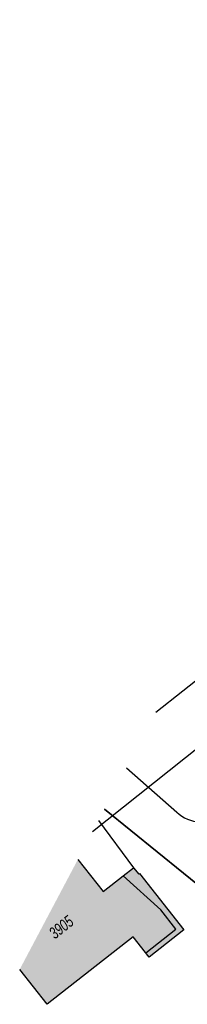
# Model space of a CAD drawing. Header units: metres. Extents: x 2695560 to 2696939, y 1260491 to 1262050.
# Tile 798 of 1005: x 2695899 to 2695913, y 1261605 to 1261686. Entities that reach past the tile are written whole.
import ezdxf

# ---------------------------------------------------------------- set-up
doc = ezdxf.new("R2010")
doc.units = ezdxf.units.M
doc.linetypes.add('AUSGEZOGEN', pattern=[0])
for name, color, linetype in [('XR$1$AV_Gebäudeflächen (BB)', 7, 'AUSGEZOGEN'), ('XR$1$AV_Linien (BB)', 7, 'AUSGEZOGEN'), ('XR$1$AV_Linien (EO)', 7, 'AUSGEZOGEN'), ('XR$1$AV_Versicherung-Nr.', 7, 'AUSGEZOGEN'), ('XR$1$Liegenschaftsgrenzen', 7, 'AUSGEZOGEN'), ('XR$1$RP_Abstandslinie', 7, 'AUSGEZOGEN')]:
    doc.layers.add(name, color=color, linetype=linetype)
doc.styles.add('ARIAL', font='arial.ttf')

# ---------------------------------------------------------------- blocks, each defined once
blk = doc.blocks.new('COMPLEXOBJECT_331')
at = {"layer": 'XR$1$AV_Linien (BB)', "color": 7, "linetype": 'AUSGEZOGEN', "transparency": 33554687}
blk.add_line((5906.829, 11624.532), (5911.007, 11620.859), dxfattribs=at)
blk.add_lwpolyline([(5915.282, 11620.899), (5916.16, 11621.533), (5916.487, 11621.769)], dxfattribs=at)
for centre, start, end in [((5913.123, 11623.094), 226.56641, 266.19999), ((5913.124, 11623.094), 266.17635, 314.50467)]:
    blk.add_arc(centre, 3.078, start, end, dxfattribs=at)
blk = doc.blocks.new('COMPLEXOBJECT_1457')
at = {"layer": 'XR$1$RP_Abstandslinie', "color": 7, "linetype": 'AUSGEZOGEN', "transparency": 33554687}
blk.add_lwpolyline([(6006.5, 11700.73), (5971.77, 11673.11), (5937.34, 11645.72), (5904.022, 11619.232)], dxfattribs=at)

msp = doc.modelspace()

# ---------------------------------------------------------------- hatches: boundary and pattern name
at = {"layer": 'XR$1$AV_Gebäudeflächen (BB)', "true_color": 0xd2d2d2, "transparency": 33554687}
msp.add_hatch(color=254, dxfattribs=at).paths.add_polyline_path([(2695898.949, 1261607.63), (2695898.939, 1261607.612), (2695901.217, 1261604.714), (2695908.359, 1261610.326), (2695909.689, 1261608.633), (2695912.57, 1261610.896), (2695908.895, 1261615.572), (2695908.817, 1261615.511), (2695908.396, 1261616.047), (2695907.534, 1261615.37), (2695905.875, 1261614.066), (2695903.773, 1261616.741)])

# ---------------------------------------------------------------- linework, layer by layer
at = {"layer": 'XR$1$AV_Linien (BB)', "color": 7, "linetype": 'AUSGEZOGEN', "transparency": 33554687}
for p, q in [((2695910.243, 1261628.959), (2695921.91, 1261638.21)), ((2695916.152, 1261612.652), (2695905.98, 1261620.908)), ((2695905.492, 1261619.986), (2695908.396, 1261616.047))]:
    msp.add_line(p, q, dxfattribs=at)
for points in [[(2695903.773, 1261616.741), (2695905.875, 1261614.066), (2695907.534, 1261615.37), (2695908.396, 1261616.047)], [(2695908.396, 1261616.047), (2695908.817, 1261615.511), (2695908.895, 1261615.572), (2695912.57, 1261610.896), (2695909.689, 1261608.633), (2695908.359, 1261610.326), (2695901.217, 1261604.714), (2695898.939, 1261607.612)]]:
    msp.add_lwpolyline(points, dxfattribs=at)
at = {"layer": 'XR$1$AV_Linien (EO)', "color": 7, "linetype": 'AUSGEZOGEN', "transparency": 33554687}
msp.add_lwpolyline([(2695909.409, 1261608.989), (2695911.912, 1261610.956), (2695910.652, 1261612.56), (2695907.534, 1261615.37)], dxfattribs=at)
at = {"layer": 'XR$1$Liegenschaftsgrenzen', "color": 7, "linetype": 'AUSGEZOGEN', "transparency": 33554687}
for p, q in [((2695910.243, 1261628.958), (2695921.91, 1261638.21)), ((2695905.98, 1261620.908), (2695919.724, 1261609.753))]:
    msp.add_line(p, q, dxfattribs=at)

# ---------------------------------------------------------------- block references
at = {"layer": 'XR$1$AV_Linien (BB)', "color": 7, "linetype": 'AUSGEZOGEN', "lineweight": -3, "transparency": 33554687}
msp.add_blockref('COMPLEXOBJECT_331', (2690000.97, 1249999.81), dxfattribs=at)
at = {"layer": 'XR$1$RP_Abstandslinie', "color": 7, "linetype": 'AUSGEZOGEN', "lineweight": -3, "transparency": 33554687}
msp.add_blockref('COMPLEXOBJECT_1457', (2690000.97, 1249999.81), dxfattribs=at)

# ---------------------------------------------------------------- texts
at = {"layer": 'XR$1$AV_Versicherung-Nr.', "color": 7, "transparency": 33554687, "insert": (2695902.391, 1261611.114), "char_height": 0.96842, "width": 2.46457, "attachment_point": 5, "rotation": 38.16, "style": 'ARIAL'}
msp.add_mtext('\\A1;{\\fArial|i1|b0;\\H0.968418;\\W0.700000;\\C7;3905}\\P', dxfattribs=at)

doc.saveas('drawing.dxf')
